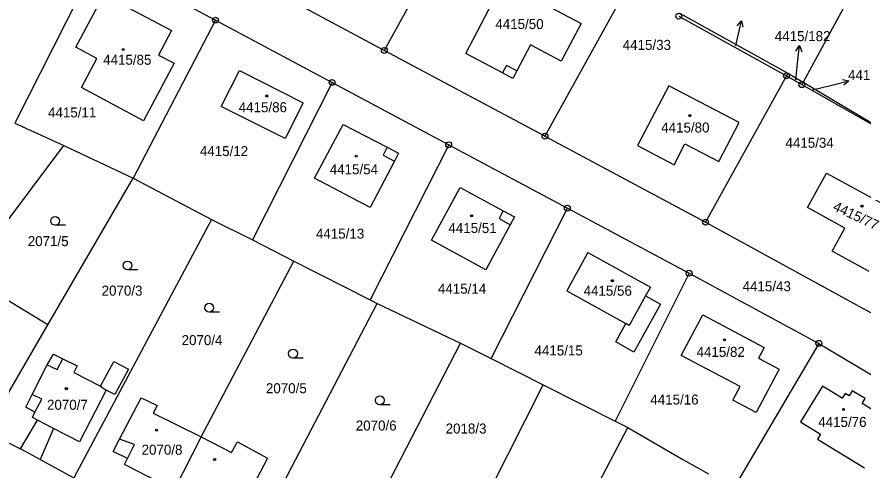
# Model space of a CAD drawing. Extents: x -593183 to -588034, y -1130415 to -1124994.
# Drawn here: x -590144.7 to -590000.6, y -1128552.7 to -1128475.7 of the extents above; entities that cross this region are included whole.
import ezdxf

# ---------------------------------------------------------------- set-up
doc = ezdxf.new("R2010")
doc.units = 0
for name, color, linetype in [('Vrstva 1', 7, 'Continuous'), ('Vrstva 16', 7, 'Continuous'), ('Vrstva 18', 7, 'Continuous'), ('Vrstva 19', 7, 'Continuous'), ('Vrstva 24', 7, 'Continuous'), ('Vrstva 25', 7, 'Continuous'), ('Vrstva 4', 7, 'Continuous')]:
    doc.layers.add(name, color=color, linetype=linetype)

msp = doc.modelspace()

# ---------------------------------------------------------------- linework, layer by layer
at = {"layer": 'Vrstva 1'}
for p, q in [((-590067.95, -1128455.65), (-590082.14, -1128481.34)), ((-589995.41, -1128458.33), (-590010.82, -1128486.76)), ((-590130.54, -1128465.05), (-590145.03, -1128493.7)), ((-590082.14, -1128481.34), (-590109.05, -1128466.97)), ((-590064.8, -1128468.2), (-590048.62, -1128476.75)), ((-590122.65, -1128469.92), (-590110.88, -1128476.2)), ((-590040.82, -1128470.65), (-590054.79, -1128495.93)), ((-590068.25, -1128481.88), (-590064.28, -1128474.25)), ((-590032.02, -1128475.51), (-590024.75, -1128479.53)), ((-590031.78, -1128475.07), (-590013.45, -1128485.21)), ((-590110.88, -1128476.2), (-590124.88, -1128503.07)), ((-590110.88, -1128476.2), (-590091.04, -1128486.79)), ((-590048.62, -1128476.75), (-590052.02, -1128483.18)), ((-590024.75, -1128479.53), (-590013.69, -1128485.65)), ((-590054.79, -1128495.93), (-590082.14, -1128481.34)), ((-590057.24, -1128480.42), (-590059.57, -1128484.84)), ((-590052.02, -1128483.18), (-590057.24, -1128480.42)), ((-590062.03, -1128485.16), (-590068.25, -1128481.88)), ((-590109.91, -1128490.85), (-590106.81, -1128484.73)), ((-590106.81, -1128484.73), (-590095.95, -1128490.27)), ((-590060.25, -1128486.12), (-590062.03, -1128485.16)), ((-590059.57, -1128484.84), (-590060.25, -1128486.12)), ((-590013.69, -1128485.65), (-590027.45, -1128510.53)), ((-590013.45, -1128485.21), (-590013.69, -1128485.65)), ((-590013.69, -1128485.65), (-590011.04, -1128487.16)), ((-590013.45, -1128485.21), (-590010.82, -1128486.76)), ((-590091.04, -1128486.79), (-590104.6, -1128513.53)), ((-590091.04, -1128486.79), (-590071.18, -1128497.38)), ((-590010.82, -1128486.76), (-590011.04, -1128487.16)), ((-590011.04, -1128487.16), (-589990.16, -1128499.01)), ((-590010.82, -1128486.76), (-589990.16, -1128499.01)), ((-590033.71, -1128487.34), (-590039.01, -1128497.53)), ((-590021.72, -1128493.58), (-590033.71, -1128487.34)), ((-590099.01, -1128496.34), (-590109.91, -1128490.85)), ((-590095.95, -1128490.27), (-590099.01, -1128496.34)), ((-590145.03, -1128493.7), (-590136.7, -1128497.53)), ((-590094.02, -1128503.09), (-590089.13, -1128493.92)), ((-590089.13, -1128493.92), (-590081.66, -1128497.82)), ((-590025.18, -1128500.24), (-590021.72, -1128493.58)), ((-590054.79, -1128495.93), (-590027.45, -1128510.53)), ((-590032.8, -1128500.78), (-590030.95, -1128497.23)), ((-590030.95, -1128497.23), (-590025.18, -1128500.24)), ((-590153.13, -1128519.39), (-590136.7, -1128497.53)), ((-590136.7, -1128497.53), (-590124.88, -1128503.07)), ((-590071.18, -1128497.38), (-590084.56, -1128523.73)), ((-590081.66, -1128497.82), (-590079.7, -1128498.84)), ((-590071.18, -1128497.38), (-590050.98, -1128508.17)), ((-590039.01, -1128497.53), (-590032.8, -1128500.78)), ((-590080.4, -1128500.18), (-590084.53, -1128508.06)), ((-590079.7, -1128498.84), (-590080.4, -1128500.18)), ((-590139.45, -1128528.01), (-590124.88, -1128503.07)), ((-590124.88, -1128503.07), (-590111.55, -1128510.1)), ((-590084.53, -1128508.06), (-590094.02, -1128503.09)), ((-590010.09, -1128508.06), (-590006.87, -1128502.19)), ((-590006.87, -1128502.19), (-589994.22, -1128509.14)), ((-590074.1, -1128513.61), (-590069.21, -1128504.65)), ((-590069.21, -1128504.65), (-590061.89, -1128508.62)), ((-590063.96, -1128533.74), (-590050.98, -1128508.17)), ((-590061.89, -1128508.62), (-590059.97, -1128509.66)), ((-590050.98, -1128508.17), (-590030.25, -1128519.23)), ((-590003.72, -1128511.54), (-590010.09, -1128508.06)), ((-590111.55, -1128510.1), (-590134.99, -1128554)), ((-590111.55, -1128510.1), (-590104.6, -1128513.53)), ((-590059.97, -1128509.66), (-590060.69, -1128510.98)), ((-590060.69, -1128510.98), (-590064.84, -1128518.65)), ((-590027.45, -1128510.53), (-589999.38, -1128525.88)), ((-590005.87, -1128515.47), (-590003.72, -1128511.54)), ((-590104.6, -1128513.53), (-590097.57, -1128517.17)), ((-590064.84, -1128518.65), (-590074.1, -1128513.61)), ((-590047.48, -1128515.71), (-590051.09, -1128522.22)), ((-590047.48, -1128515.71), (-590036.82, -1128521.58)), ((-589999.59, -1128518.93), (-590005.87, -1128515.47)), ((-590113.33, -1128547.03), (-590097.57, -1128517.17)), ((-590097.57, -1128517.17), (-590084.56, -1128523.73)), ((-590030.25, -1128519.23), (-590042.86, -1128544.35)), ((-590030.25, -1128519.23), (-590008.16, -1128531.15)), ((-590139.45, -1128528.01), (-590150.02, -1128521.55)), ((-590036.82, -1128521.58), (-590037.65, -1128523.06)), ((-590051.09, -1128522.22), (-590041.03, -1128527.79)), ((-590037.65, -1128523.06), (-590035.14, -1128524.48)), ((-590106.61, -1128568.75), (-590083.36, -1128524.35)), ((-590084.56, -1128523.73), (-590083.36, -1128524.35)), ((-590083.36, -1128524.35), (-590069.19, -1128531.11)), ((-590035.14, -1128524.48), (-590039.66, -1128532.62)), ((-590031.58, -1128533.2), (-590027.92, -1128526.29)), ((-590027.92, -1128526.29), (-590017.45, -1128531.84)), ((-590150, -1128546.17), (-590139.45, -1128528.01)), ((-590042.73, -1128530.91), (-590041.03, -1128527.79)), ((-590084.87, -1128561.42), (-590069.19, -1128531.11)), ((-590069.19, -1128531.11), (-590063.96, -1128533.74)), ((-590039.66, -1128532.62), (-590042.73, -1128530.91)), ((-590008.16, -1128531.15), (-590022.7, -1128555.81)), ((-590017.45, -1128531.84), (-590018.43, -1128533.66)), ((-590008.16, -1128531.15), (-589997.96, -1128537.23)), ((-590139.52, -1128534.79), (-590138.47, -1128533)), ((-590138.47, -1128533), (-590136.85, -1128533.77)), ((-590021.57, -1128538.51), (-590031.58, -1128533.2)), ((-590136.85, -1128533.77), (-590134.41, -1128534.98)), ((-590130.47, -1128538.44), (-590128.2, -1128534.24)), ((-590128.2, -1128534.24), (-590125.7, -1128535.53)), ((-590063.96, -1128533.74), (-590055.07, -1128538.22)), ((-590018.43, -1128533.66), (-590014.9, -1128535.52)), ((-590142.08, -1128539.84), (-590139.52, -1128534.79)), ((-590134.41, -1128534.98), (-590134.99, -1128536.11)), ((-590134.99, -1128536.11), (-590130.47, -1128538.44)), ((-590125.7, -1128535.53), (-590128.04, -1128539.83)), ((-590014.9, -1128535.52), (-590018.81, -1128542.91)), ((-590078.14, -1128583.71), (-590055.07, -1128538.22)), ((-590055.07, -1128538.22), (-590042.86, -1128544.35)), ((-590022.79, -1128540.8), (-590021.57, -1128538.51)), ((-590007.56, -1128538.41), (-590011.27, -1128544.5)), ((-590004.18, -1128540.49), (-590007.56, -1128538.41)), ((-590143.15, -1128541.97), (-590142.08, -1128539.84)), ((-590129.5, -1128539.11), (-590134.02, -1128547.9)), ((-590128.04, -1128539.83), (-590129.5, -1128539.11)), ((-590127.21, -1128547.41), (-590123.52, -1128540.41)), ((-590123.52, -1128540.41), (-590120.84, -1128541.72)), ((-590003.66, -1128539.65), (-590004.18, -1128540.49)), ((-590002.99, -1128540.06), (-590003.66, -1128539.65)), ((-590002.47, -1128539.22), (-590002.99, -1128540.06)), ((-590000.28, -1128540.54), (-590002.47, -1128539.22)), ((-590000.8, -1128541.39), (-590000.28, -1128540.54)), ((-590141.63, -1128542.86), (-590143.15, -1128541.97)), ((-590120.84, -1128541.72), (-590121.48, -1128543.01)), ((-590018.81, -1128542.91), (-590022.79, -1128540.8)), ((-589995.66, -1128544.54), (-590000.8, -1128541.39)), ((-590142.02, -1128543.73), (-590141.63, -1128542.86)), ((-590121.48, -1128543.01), (-590113.33, -1128547.03)), ((-590144.1, -1128549.11), (-590141.18, -1128544.19)), ((-590141.18, -1128544.19), (-590142.02, -1128543.73)), ((-590042.86, -1128544.35), (-590040.67, -1128545.45)), ((-590011.27, -1128544.5), (-590007.86, -1128546.57)), ((-590150, -1128546.17), (-590144.1, -1128549.11)), ((-590138.44, -1128545.6), (-590140.73, -1128550.88)), ((-590134.02, -1128547.9), (-590138.44, -1128545.6)), ((-590057, -1128576.38), (-590040.67, -1128545.45)), ((-590040.67, -1128545.45), (-590031.31, -1128550.92)), ((-590128.3, -1128549.52), (-590127.21, -1128547.41)), ((-590113.33, -1128547.03), (-590117.93, -1128556.06)), ((-590113.33, -1128547.03), (-590108.14, -1128549.72)), ((-590007.86, -1128546.57), (-590008.38, -1128547.42)), ((-590008.38, -1128547.42), (-590000.37, -1128552.29)), ((-590140.73, -1128550.88), (-590144.1, -1128549.11)), ((-590108.14, -1128549.72), (-590107.11, -1128547.87)), ((-590107.11, -1128547.87), (-590102.04, -1128550.69)), ((-590125.89, -1128550.75), (-590128.3, -1128549.52)), ((-590140.73, -1128550.88), (-590134.99, -1128554)), ((-590126.38, -1128551.72), (-590125.89, -1128550.75)), ((-590117.93, -1128556.06), (-590126.38, -1128551.72)), ((-590102.04, -1128550.69), (-590104.5, -1128555.45)), ((-590031.31, -1128550.92), (-590026.93, -1128553.32))]:
    msp.add_line(p, q, dxfattribs=at)
msp.add_lwpolyline([(-590118.35, -1128477.95), (-590120.57, -1128482.15), (-590117.91, -1128483.52), (-590123.13, -1128493.3), (-590133.72, -1128487.65), (-590131.08, -1128482.7), (-590134.65, -1128480.8), (-590129.87, -1128471.84), (-590118.35, -1128477.95)], dxfattribs=at)
at = {"layer": 'Vrstva 16'}
for p, q in [((-590022.29, -1128480.56), (-590022, -1128479.24)), ((-590012.1, -1128486.34), (-590011.79, -1128483.49)), ((-590009.26, -1128488.07), (-590005.98, -1128487.26))]:
    msp.add_line(p, q, dxfattribs=at)
at = {"layer": 'Vrstva 24'}
for centre, radius in [((-590110.88, -1128476.2), 0.5), ((-590032.02, -1128475.51), 0.5), ((-590110.88, -1128476.2), 0.0327), ((-590082.14, -1128481.34), 0.5), ((-590082.14, -1128481.34), 0.0327), ((-590013.69, -1128485.65), 0.5), ((-590013.69, -1128485.65), 0.0327), ((-590091.04, -1128486.79), 0.5), ((-590091.04, -1128486.79), 0.0327), ((-590011.04, -1128487.16), 0.5), ((-590011.04, -1128487.16), 0.0327), ((-590054.79, -1128495.93), 0.5), ((-590071.18, -1128497.38), 0.5), ((-590054.79, -1128495.93), 0.0327), ((-590071.18, -1128497.38), 0.0327), ((-590050.98, -1128508.17), 0.5), ((-590050.98, -1128508.17), 0.0327), ((-590027.45, -1128510.53), 0.5), ((-590027.45, -1128510.53), 0.0327), ((-590030.25, -1128519.23), 0.5), ((-590030.25, -1128519.23), 0.0327), ((-590008.16, -1128531.15), 0.5), ((-590008.16, -1128531.15), 0.0327)]:
    msp.add_circle(centre, radius, dxfattribs=at)
at = {"layer": 'Vrstva 25'}
for p, q in [((-590022, -1128479.24), (-590021.35, -1128476.31)), ((-590011.79, -1128483.49), (-590011.47, -1128480.51)), ((-590005.98, -1128487.26), (-590003.07, -1128486.54)), ((-590136.44, -1128511.08), (-590138.19, -1128511.08)), ((-590124.12, -1128518.65), (-590125.87, -1128518.65)), ((-590110.21, -1128525.84), (-590111.96, -1128525.84)), ((-590095.94, -1128533.65), (-590097.69, -1128533.65)), ((-590081.17, -1128541.58), (-590082.92, -1128541.58))]:
    msp.add_line(p, q, dxfattribs=at)
for points in [[(-590022.05, -1128477.18), (-590021.35, -1128476.31), (-590021.08, -1128477.4)], [(-590012.07, -1128481.45), (-590011.47, -1128480.51), (-590011.08, -1128481.56)], [(-590004.16, -1128486.3), (-590003.07, -1128486.54), (-590003.92, -1128487.27)]]:
    msp.add_lwpolyline(points, dxfattribs=at)
for centre, radius in [((-590126.6, -1128481.18), 0.175), ((-590126.6, -1128481.18), 0.15), ((-590102.16, -1128489.09), 0.175), ((-590102.16, -1128489.09), 0.15), ((-590030.12, -1128492.43), 0.175), ((-590030.12, -1128492.43), 0.15), ((-590086.93, -1128499.33), 0.175), ((-590086.93, -1128499.33), 0.15), ((-590000.82, -1128507.82), 0.175), ((-590000.82, -1128507.82), 0.15), ((-590138.19, -1128510.33), 0.75), ((-590067.28, -1128509.48), 0.175), ((-590067.28, -1128509.48), 0.15), ((-590125.87, -1128517.9), 0.75), ((-590043.32, -1128520.5), 0.175), ((-590043.32, -1128520.5), 0.15), ((-590111.96, -1128525.09), 0.75), ((-590024.24, -1128530.56), 0.175), ((-590024.24, -1128530.56), 0.15), ((-590097.69, -1128532.9), 0.75), ((-590136.28, -1128538.85), 0.175), ((-590136.28, -1128538.85), 0.15), ((-590082.92, -1128540.83), 0.75), ((-590003.95, -1128542.41), 0.175), ((-590003.95, -1128542.41), 0.15), ((-590120.91, -1128545.9), 0.175), ((-590120.91, -1128545.9), 0.15), ((-590111.02, -1128550.89), 0.175), ((-590111.02, -1128550.89), 0.15)]:
    msp.add_circle(centre, radius, dxfattribs=at)
at = {"layer": 'Vrstva 4'}
for p, q in [((-590061.34, -1128483.91), (-590062.03, -1128485.16)), ((-590059.57, -1128484.84), (-590061.34, -1128483.91)), ((-590081.66, -1128497.82), (-590082.36, -1128499.13)), ((-590082.36, -1128499.13), (-590080.4, -1128500.18)), ((-590061.89, -1128508.62), (-590062.61, -1128509.92)), ((-590062.61, -1128509.92), (-590060.69, -1128510.98)), ((-590037.65, -1128523.06), (-590040.46, -1128528.1)), ((-590040.46, -1128528.1), (-590041.03, -1128527.79)), ((-590137.82, -1128535.62), (-590136.85, -1128533.77)), ((-590139.52, -1128534.79), (-590137.82, -1128535.62)), ((-590130.47, -1128538.44), (-590129.5, -1128539.11)), ((-590140.47, -1128540.64), (-590142.08, -1128539.84)), ((-590141.63, -1128542.86), (-590140.47, -1128540.64)), ((-590138.44, -1128545.6), (-590141.18, -1128544.19)), ((-590124.7, -1128548.36), (-590127.21, -1128547.41)), ((-590125.89, -1128550.75), (-590124.7, -1128548.36))]:
    msp.add_line(p, q, dxfattribs=at)

# ---------------------------------------------------------------- texts
at = {"layer": 'Vrstva 16'}
for s, p in [('4415/182', (-590015.66, -1128479.76)), ('4415/186', (-590003.19, -1128486.37))]:
    msp.add_text(s, height=1.7, dxfattribs=at).set_placement(p)
at = {"layer": 'Vrstva 18'}
for s, height, p in [('4415/33', 1.7, (-590041.55, -1128481.25)), ('4415/178', 0.1, (-590022.54, -1128480.56)), ('4415/182', 0.1, (-590012.36, -1128486.34)), ('4415/186', 0.1, (-590009.51, -1128488.07)), ('4415/11', 1.7, (-590139.39, -1128492.74)), ('4415/34', 1.7, (-590013.84, -1128497.9)), ('4415/12', 1.7, (-590113.54, -1128499.31)), ('4415/13', 1.7, (-590093.78, -1128513.35)), ('2071/5', 1.7, (-590142.84, -1128514.62)), ('2070/3', 1.7, (-590130.27, -1128523.03)), ('4415/14', 1.7, (-590073.01, -1128522.71)), ('4415/43', 1.7, (-590021.14, -1128522.29)), ('2070/4', 1.7, (-590116.65, -1128531.45)), ('4415/15', 1.7, (-590056.57, -1128533.21)), ('2070/5', 1.7, (-590102.3, -1128539.63)), ('4415/16', 1.7, (-590036.85, -1128541.55)), ('2070/6', 1.7, (-590087, -1128545.97)), ('2018/3', 1.7, (-590071.7, -1128546.48))]:
    msp.add_text(s, height=height, dxfattribs=at).set_placement(p)
at = {"layer": 'Vrstva 19'}
for s, p in [('4415/50', (-590063.24, -1128477.71)), ('4415/85', (-590130.01, -1128483.78)), ('4415/86', (-590106.93, -1128491.85)), ('4415/80', (-590035, -1128495.3)), ('4415/54', (-590091.43, -1128502.41)), ('4415/51', (-590071.23, -1128512.38)), ('4415/56', (-590048.21, -1128523.05)), ('4415/82', (-590028.98, -1128533.45)), ('2070/7', (-590139.57, -1128542.44)), ('4415/76', (-590008.26, -1128545.36)), ('2070/8', (-590123.46, -1128550.08))]:
    msp.add_text(s, height=1.7, dxfattribs=at).set_placement(p)
msp.add_text('4415/77', height=1.7, rotation=334.8998, dxfattribs=at).set_placement((-590005.91, -1128508.46))

doc.saveas('drawing.dxf')
